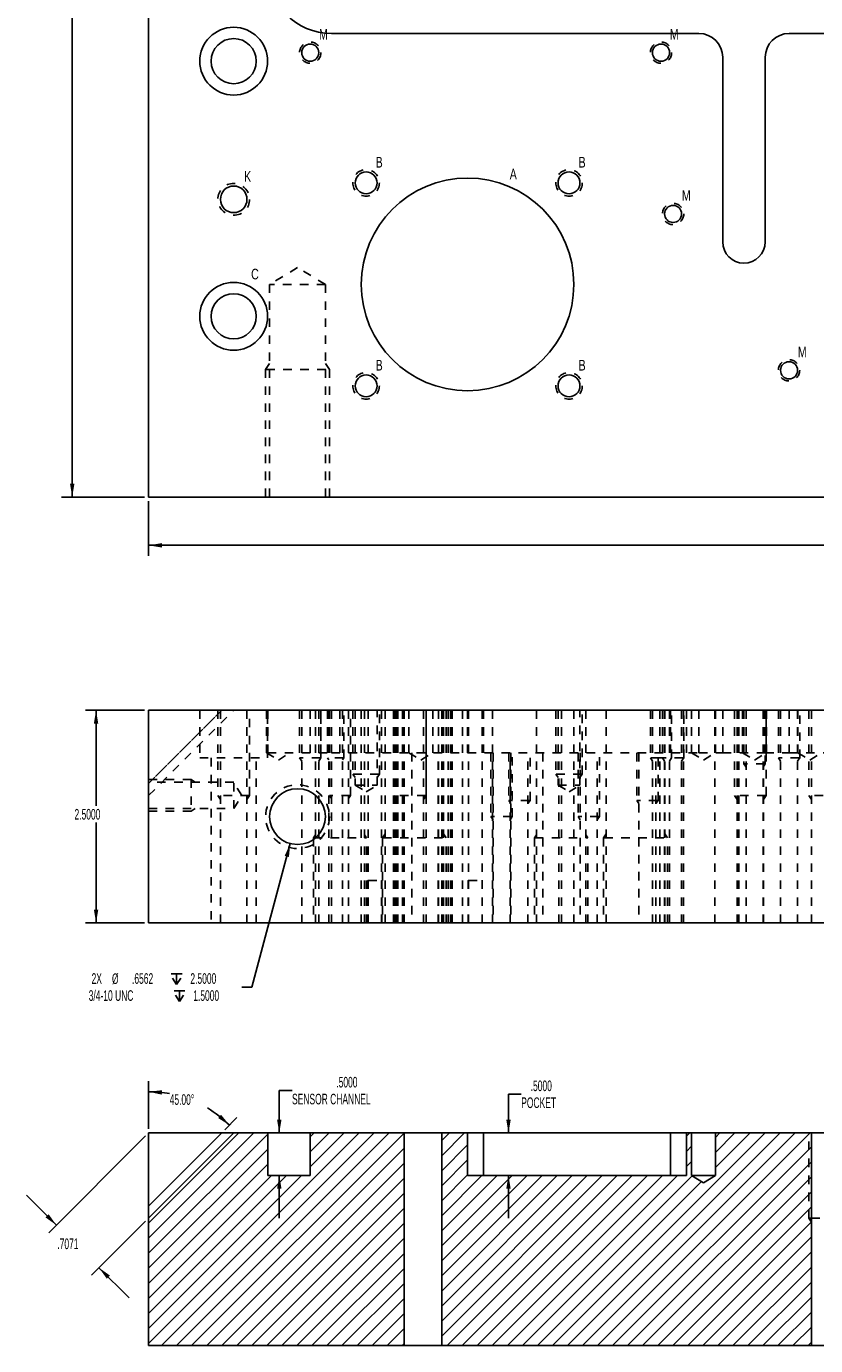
# Model space of a CAD drawing. Header units: inches. Extents: x 1802 to 2468, y -208 to -72.
# Tile 553 of 595: x 2384 to 2393, y -204 to -189. Entities that reach past the tile are written whole.
import ezdxf

# ---------------------------------------------------------------- set-up
doc = ezdxf.new("R2010")
doc.units = ezdxf.units.IN
doc.header["$LTSCALE"] = 0.5
doc.header["$MEASUREMENT"] = 0
doc.linetypes.add('HIDDEN', pattern=[0.225, 0.15, -0.075])
for name, color, linetype in [('SID-M-D', 42, 'Continuous'), ('SID-M-F', 202, 'Continuous'), ('SID-M-H', 4, 'HIDDEN'), ('SID-M-S', 105, 'Continuous')]:
    doc.layers.add(name, color=color, linetype=linetype)
doc.styles.add('SLDTEXTSTYLE0', font='TXT', dxfattribs={"width": 0.595745})

# ---------------------------------------------------------------- blocks, each defined once
blk = doc.blocks.new('SW_SYMBOL_HOLE_DEPTH')
at = {"layer": 'SID-M-D', "color": 0}
for p, q in [((0, 34.4), (31.5, 34.4)), ((3.9, 21.9), (15.7, 3)), ((15.7, 34.4), (15.7, 3)), ((27.6, 21.9), (15.7, 3))]:
    blk.add_line(p, q, dxfattribs=at)

msp = doc.modelspace()

# ---------------------------------------------------------------- linework, layer by layer
at = {"layer": 'SID-M-D'}
for p, q in [((2384.56495, -194.45117), (2384.56495, -184.61247)), ((2385.41353, -194.45117), (2384.43995, -194.45117)), ((2385.46353, -194.50117), (2385.46353, -195.14403)), ((2385.46353, -195.01903), (2393.88399, -195.01903)), ((2385.41353, -196.95887), (2384.72027, -196.95887)), ((2384.84527, -196.95887), (2384.84527, -198.08105)), ((2384.84527, -199.45887), (2384.84527, -198.27949)), ((2387.12861, -198.52579), (2386.67661, -200.21271)), ((2385.41353, -199.45887), (2384.72027, -199.45887)), ((2386.67661, -200.21271), (2386.55786, -200.21271)), ((2385.46353, -201.87827), (2385.46353, -201.31785)), ((2387.14978, -201.42958), (2386.99978, -201.42958)), ((2386.99978, -201.42958), (2386.99978, -201.92827)), ((2389.84485, -201.47248), (2389.69485, -201.47248)), ((2389.69485, -201.47248), (2389.69485, -201.92827)), ((2386.35746, -201.89291), (2386.50227, -201.74811)), ((2386.91353, -201.92827), (2387.12478, -201.92827)), ((2389.26353, -201.92827), (2389.81985, -201.92827)), ((2385.42817, -201.96362), (2384.29086, -203.10094)), ((2386.99978, -202.42827), (2386.99978, -202.92827)), ((2389.69485, -202.42827), (2389.69485, -202.92827)), ((2384.37925, -203.01255), (2384.0257, -202.65899)), ((2385.42817, -202.96362), (2384.79086, -203.60094)), ((2384.87925, -203.51255), (2385.23281, -203.8661))]:
    msp.add_line(p, q, dxfattribs=at)
for start, end in [(79.417045, 90), (45, 59.085305)]:
    msp.add_arc((2385.46353, -202.78685), 1.344, start, end, dxfattribs=at)
for points in [[(2384.56495, -194.45117), (2384.59095, -194.29517), (2384.53895, -194.29517)], [(2385.46353, -195.01903), (2385.61953, -195.04503), (2385.61953, -194.99303)], [(2384.84527, -196.95887), (2384.81927, -197.11487), (2384.87127, -197.11487)], [(2387.12861, -198.52579), (2387.06312, -198.66975), (2387.11335, -198.68321)], [(2384.84527, -199.45887), (2384.87127, -199.30287), (2384.81927, -199.30287)], [(2385.46353, -201.44285), (2385.61777, -201.47781), (2385.62077, -201.4259)], [(2386.41388, -201.8365), (2386.31468, -201.71333), (2386.28009, -201.75216)], [(2386.99978, -201.92827), (2387.02578, -201.77227), (2386.97378, -201.77227)], [(2389.69485, -201.92827), (2389.72085, -201.77227), (2389.66885, -201.77227)], [(2386.99978, -202.42827), (2386.97378, -202.58427), (2387.02578, -202.58427)], [(2389.69485, -202.42827), (2389.66885, -202.58427), (2389.72085, -202.58427)], [(2384.37925, -203.01255), (2384.28733, -202.88385), (2384.25056, -202.92062)], [(2384.87925, -203.51255), (2384.97118, -203.64124), (2385.00795, -203.60447)]]:
    msp.add_solid(points, dxfattribs=at)
at = {"layer": 'SID-M-F', "linetype": 'Continuous'}
for p, q in [((2385.46353, -202.98924), (2386.5245, -201.92827)), ((2385.46353, -203.16602), (2386.70128, -201.92827)), ((2385.46353, -204.40345), (2387.93872, -201.92827)), ((2385.46353, -203.34279), (2386.86353, -201.94279)), ((2385.61549, -204.42827), (2388.11549, -201.92827)), ((2385.79227, -204.42827), (2388.29227, -201.92827)), ((2385.96905, -204.42827), (2388.46784, -201.92948)), ((2387.36353, -201.97312), (2387.40839, -201.92827)), ((2387.36353, -202.1499), (2387.58516, -201.92827)), ((2387.36353, -202.32668), (2387.76194, -201.92827)), ((2388.90922, -202.01842), (2388.99938, -201.92827)), ((2388.90922, -202.1952), (2389.17615, -201.92827)), ((2390.21169, -204.42827), (2392.71169, -201.92827)), ((2390.38846, -204.42827), (2392.88846, -201.92827)), ((2390.56524, -204.42827), (2393.06524, -201.92827)), ((2390.74202, -204.42827), (2393.24202, -201.92827)), ((2391.78853, -201.96754), (2391.8278, -201.92827)), ((2392.12916, -201.98047), (2392.18136, -201.92827)), ((2392.12916, -202.15725), (2392.35813, -201.92827)), ((2392.12916, -202.33402), (2392.53491, -201.92827)), ((2388.90922, -202.37198), (2389.21353, -202.06767)), ((2390.91879, -204.42827), (2393.25728, -202.08978)), ((2391.78853, -202.14432), (2391.84791, -202.08494)), ((2385.46353, -203.51957), (2386.86353, -202.11957)), ((2386.14582, -204.42827), (2388.46784, -202.10625)), ((2388.90922, -202.54875), (2389.21353, -202.24445)), ((2385.46353, -203.69635), (2386.86353, -202.29635)), ((2386.3226, -204.42827), (2388.46784, -202.28303)), ((2391.09557, -204.42827), (2393.25728, -202.26656)), ((2391.78853, -202.3211), (2391.84791, -202.26172)), ((2385.46353, -203.87312), (2386.90839, -202.42827)), ((2385.46353, -204.0499), (2387.08516, -202.42827)), ((2385.46353, -204.22668), (2387.26194, -202.42827)), ((2386.49938, -204.42827), (2388.46784, -202.45981)), ((2388.90922, -202.72553), (2389.21353, -202.42122)), ((2388.90922, -202.90231), (2389.38326, -202.42827)), ((2388.90922, -203.07908), (2389.56004, -202.42827)), ((2388.90922, -203.25586), (2389.73681, -202.42827)), ((2388.90922, -203.43264), (2389.91359, -202.42827)), ((2388.90922, -203.60941), (2390.09037, -202.42827)), ((2388.90922, -203.78619), (2390.26714, -202.42827)), ((2388.90922, -203.96297), (2390.44392, -202.42827)), ((2388.90922, -204.13974), (2390.6207, -202.42827)), ((2388.90922, -204.31652), (2390.79747, -202.42827)), ((2388.97425, -204.42827), (2390.97425, -202.42827)), ((2389.15103, -204.42827), (2391.15103, -202.42827)), ((2389.3278, -204.42827), (2391.3278, -202.42827)), ((2389.50458, -204.42827), (2391.50458, -202.42827)), ((2389.68136, -204.42827), (2391.68136, -202.42827)), ((2389.85813, -204.42827), (2391.85429, -202.43211)), ((2390.03491, -204.42827), (2391.96472, -202.49846)), ((2391.27235, -204.42827), (2393.25728, -202.44334)), ((2386.67615, -204.42827), (2388.46784, -202.63658)), ((2391.44912, -204.42827), (2393.25728, -202.62011)), ((2386.85293, -204.42827), (2388.46784, -202.81336)), ((2391.6259, -204.42827), (2393.25728, -202.79689)), ((2387.02971, -204.42827), (2388.46784, -202.99014)), ((2391.80268, -204.42827), (2393.25728, -202.97367)), ((2387.20648, -204.42827), (2388.46784, -203.16691)), ((2391.97945, -204.42827), (2393.25728, -203.15044)), ((2387.38326, -204.42827), (2388.46784, -203.34369)), ((2392.15623, -204.42827), (2393.25728, -203.32722)), ((2387.56004, -204.42827), (2388.46784, -203.52047)), ((2392.33301, -204.42827), (2393.25728, -203.504)), ((2387.73681, -204.42827), (2388.46784, -203.69724)), ((2392.50978, -204.42827), (2393.25728, -203.68077)), ((2387.91359, -204.42827), (2388.46784, -203.87402)), ((2392.68656, -204.42827), (2393.25728, -203.85755)), ((2388.09037, -204.42827), (2388.46784, -204.0508)), ((2392.86334, -204.42827), (2393.25728, -204.03433)), ((2388.26714, -204.42827), (2388.46784, -204.22757)), ((2393.04011, -204.42827), (2393.25728, -204.2111)), ((2388.44392, -204.42827), (2388.46784, -204.40435)), ((2393.21689, -204.42827), (2393.25728, -204.38788))]:
    msp.add_line(p, q, dxfattribs=at)
at = {"layer": 'SID-M-H'}
for p, q in [((2387.21353, -191.75403), (2386.88543, -191.95117)), ((2387.54163, -191.95117), (2387.21353, -191.75403)), ((2387.54163, -191.95117), (2386.88543, -191.95117)), ((2386.88543, -191.95117), (2386.88543, -194.45117)), ((2387.54163, -194.45117), (2387.54163, -191.95117)), ((2386.88543, -192.88082), (2386.83853, -192.95117)), ((2386.83853, -192.95117), (2386.83853, -194.45117)), ((2386.83853, -192.95117), (2386.84574, -192.95117)), ((2387.58853, -192.95117), (2387.54163, -192.88082)), ((2387.58853, -194.45117), (2387.58853, -192.95117)), ((2386.32211, -196.95887), (2385.46353, -197.81745)), ((2385.46353, -197.95887), (2386.46353, -196.95887)), ((2385.46353, -197.81745), (2386.32211, -196.95887)), ((2386.06503, -196.95887), (2386.06503, -197.51887)), ((2386.27603, -196.95887), (2386.27603, -197.95887)), ((2386.30728, -196.95887), (2386.30728, -199.45887)), ((2386.61978, -199.45887), (2386.61978, -196.95887)), ((2386.65103, -197.95887), (2386.65103, -196.95887)), ((2386.84791, -196.95887), (2386.84791, -197.45887)), ((2386.86203, -197.51887), (2386.86203, -196.95887)), ((2386.86353, -197.45887), (2386.86353, -196.95887)), ((2387.23853, -196.95887), (2387.23853, -197.51887)), ((2387.26303, -196.95887), (2387.26303, -199.45887)), ((2387.36353, -197.45887), (2387.36353, -196.95887)), ((2387.42448, -196.95887), (2387.42448, -199.45887)), ((2387.46403, -199.45887), (2387.46403, -196.95887)), ((2387.48853, -197.45887), (2387.48853, -196.95887)), ((2387.48853, -197.45887), (2387.48853, -196.95887)), ((2387.48853, -197.51887), (2387.48853, -196.95887)), ((2387.56853, -196.95887), (2387.56853, -197.51887)), ((2387.58403, -196.95887), (2387.58403, -199.45887)), ((2387.58853, -196.95887), (2387.58853, -197.95887)), ((2387.61303, -196.95887), (2387.61303, -199.45887)), ((2387.61353, -197.45887), (2387.61353, -196.95887)), ((2387.61353, -197.45887), (2387.61353, -196.95887)), ((2387.61353, -197.45887), (2387.61353, -196.95887)), ((2387.61353, -197.45887), (2387.61353, -196.95887)), ((2387.71353, -197.45887), (2387.71353, -196.95887)), ((2387.71353, -197.45887), (2387.71353, -196.95887)), ((2387.74303, -199.45887), (2387.74303, -196.95887)), ((2387.75853, -197.51887), (2387.75853, -196.95887)), ((2387.81403, -199.45887), (2387.81403, -196.95887)), ((2387.83853, -197.95887), (2387.83853, -196.95887)), ((2387.86404, -196.95887), (2387.86404, -197.70887)), ((2387.89179, -196.95887), (2387.89179, -197.83887)), ((2387.96353, -196.95887), (2387.96353, -199.45887)), ((2388.00258, -199.45887), (2388.00258, -196.95887)), ((2388.04348, -196.95887), (2388.04348, -199.45887)), ((2388.14879, -197.83887), (2388.14879, -196.95887)), ((2388.17654, -197.70887), (2388.17654, -196.95887)), ((2388.20248, -199.45887), (2388.20248, -196.95887)), ((2388.24478, -196.95887), (2388.24478, -199.45887)), ((2388.34284, -199.45887), (2388.34284, -196.95887)), ((2388.35103, -196.95887), (2388.35103, -199.45887)), ((2388.35103, -196.95887), (2388.35103, -197.95887)), ((2388.36284, -199.45887), (2388.36284, -196.95887)), ((2388.36284, -199.45887), (2388.36284, -196.95887)), ((2388.38228, -196.95887), (2388.38228, -199.45887)), ((2388.39284, -199.45887), (2388.39284, -196.95887)), ((2388.39284, -199.45887), (2388.39284, -196.95887)), ((2388.44784, -199.45887), (2388.44784, -196.95887)), ((2388.44784, -199.45887), (2388.44784, -196.95887)), ((2388.46784, -199.45887), (2388.46784, -196.95887)), ((2388.52291, -196.95887), (2388.52291, -197.45887)), ((2388.69478, -199.45887), (2388.69478, -196.95887)), ((2388.72603, -199.45887), (2388.72603, -196.95887)), ((2388.72603, -197.95887), (2388.72603, -196.95887)), ((2388.80416, -197.45887), (2388.80416, -196.95887)), ((2388.87303, -196.95887), (2388.87303, -199.45887)), ((2388.90922, -199.45887), (2388.90922, -196.95887)), ((2388.92922, -199.45887), (2388.92922, -196.95887)), ((2388.92922, -199.45887), (2388.92922, -196.95887)), ((2388.93228, -199.45887), (2388.93228, -196.95887)), ((2388.96353, -197.45887), (2388.96353, -196.95887)), ((2388.96353, -197.45887), (2388.96353, -196.95887)), ((2388.98422, -199.45887), (2388.98422, -196.95887)), ((2388.98422, -199.45887), (2388.98422, -196.95887)), ((2389.01422, -199.45887), (2389.01422, -196.95887)), ((2389.01422, -199.45887), (2389.01422, -196.95887)), ((2389.03422, -199.45887), (2389.03422, -196.95887)), ((2389.15403, -199.45887), (2389.15403, -196.95887)), ((2389.21353, -197.45887), (2389.21353, -196.95887)), ((2389.22458, -196.95887), (2389.22458, -199.45887)), ((2389.38358, -199.45887), (2389.38358, -196.95887)), ((2389.40153, -197.45887), (2389.40153, -196.95887)), ((2389.40153, -197.45887), (2389.40153, -196.95887)), ((2389.50728, -196.95887), (2389.50728, -199.45887)), ((2390.02448, -196.95887), (2390.02448, -199.45887)), ((2390.25052, -196.95887), (2390.25052, -197.70887)), ((2390.27827, -196.95887), (2390.27827, -197.83887)), ((2390.31978, -199.45887), (2390.31978, -196.95887)), ((2390.46353, -199.45887), (2390.46353, -196.95887)), ((2390.53527, -197.83887), (2390.53527, -196.95887)), ((2390.56302, -197.70887), (2390.56302, -196.95887)), ((2390.60258, -199.45887), (2390.60258, -196.95887)), ((2390.84478, -196.95887), (2390.84478, -199.45887)), ((2391.36353, -196.95887), (2391.36353, -197.51887)), ((2391.38803, -196.95887), (2391.38803, -199.45887)), ((2391.47303, -196.95887), (2391.47303, -199.45887)), ((2391.50545, -196.95887), (2391.50545, -197.51887)), ((2391.52995, -196.95887), (2391.52995, -199.45887)), ((2391.53228, -199.45887), (2391.53228, -196.95887)), ((2391.58903, -199.45887), (2391.58903, -196.95887)), ((2391.60053, -197.45887), (2391.60053, -196.95887)), ((2391.60053, -197.45887), (2391.60053, -196.95887)), ((2391.61353, -197.51887), (2391.61353, -196.95887)), ((2391.73095, -199.45887), (2391.73095, -196.95887)), ((2391.75403, -199.45887), (2391.75403, -196.95887)), ((2391.75545, -197.51887), (2391.75545, -196.95887)), ((2391.78853, -197.45887), (2391.78853, -196.95887)), ((2391.84791, -196.95887), (2391.84791, -197.45887)), ((2391.93366, -197.45887), (2391.93366, -196.95887)), ((2392.12303, -196.95887), (2392.12303, -199.45887)), ((2392.12916, -197.45887), (2392.12916, -196.95887)), ((2392.21353, -197.45887), (2392.21353, -196.95887)), ((2392.35103, -196.95887), (2392.35103, -197.95887)), ((2392.38228, -196.95887), (2392.38228, -199.45887)), ((2392.40403, -199.45887), (2392.40403, -196.95887)), ((2392.44791, -196.95887), (2392.44791, -197.45887)), ((2392.46353, -196.95887), (2392.46353, -197.58887)), ((2392.48803, -196.95887), (2392.48803, -199.45887)), ((2392.68903, -199.45887), (2392.68903, -196.95887)), ((2392.69478, -199.45887), (2392.69478, -196.95887)), ((2392.71353, -197.45887), (2392.71353, -196.95887)), ((2392.72603, -197.95887), (2392.72603, -196.95887)), ((2392.72916, -197.45887), (2392.72916, -196.95887)), ((2392.86891, -196.95887), (2392.86891, -197.51887)), ((2392.89341, -196.95887), (2392.89341, -199.45887)), ((2392.9934, -197.45887), (2392.9934, -196.95887)), ((2393.09441, -199.45887), (2393.09441, -196.95887)), ((2393.09791, -196.95887), (2393.09791, -197.45887)), ((2393.11891, -197.51887), (2393.11891, -196.95887)), ((2393.22603, -196.95887), (2393.22603, -197.95887)), ((2393.25728, -196.95887), (2393.25728, -199.45887)), ((2386.06503, -197.51887), (2386.86203, -197.51887)), ((2386.19803, -197.51887), (2386.19803, -199.45887)), ((2386.72903, -199.45887), (2386.72903, -197.51887)), ((2386.84791, -197.45887), (2386.86353, -197.45887)), ((2386.84791, -197.45887), (2386.98853, -197.54337)), ((2386.86353, -197.45887), (2387.61353, -197.45887)), ((2386.98853, -197.54337), (2387.12916, -197.45887)), ((2387.23853, -197.51887), (2387.26303, -197.55562)), ((2387.48099, -197.51887), (2387.23853, -197.51887)), ((2387.46403, -197.55562), (2387.48853, -197.51887)), ((2387.48853, -197.51887), (2387.48099, -197.51887)), ((2387.56853, -197.51887), (2387.58403, -197.54212)), ((2387.61353, -197.45887), (2391.93366, -197.45887)), ((2387.74303, -197.54212), (2387.75853, -197.51887)), ((2387.75853, -197.51887), (2387.7513, -197.51887)), ((2388.52291, -197.45887), (2388.66353, -197.54337)), ((2388.55728, -197.45887), (2388.55728, -199.45887)), ((2388.66353, -197.54337), (2388.80416, -197.45887)), ((2388.86978, -199.45887), (2388.86978, -197.45887)), ((2389.48853, -197.45887), (2389.48853, -198.20887)), ((2389.51303, -197.45887), (2389.51303, -199.45887)), ((2389.69853, -197.45887), (2389.69853, -198.01887)), ((2389.71403, -199.45887), (2389.71403, -197.45887)), ((2389.72303, -197.45887), (2389.72303, -199.45887)), ((2389.73853, -198.20887), (2389.73853, -197.45887)), ((2389.92403, -199.45887), (2389.92403, -197.45887)), ((2389.94853, -198.01887), (2389.94853, -197.45887)), ((2390.09953, -197.45887), (2390.09953, -199.45887)), ((2390.28753, -199.45887), (2390.28753, -197.45887)), ((2390.51353, -197.45887), (2390.51353, -198.20887)), ((2390.53803, -197.45887), (2390.53803, -199.45887)), ((2390.73903, -199.45887), (2390.73903, -197.45887)), ((2390.76353, -198.20887), (2390.76353, -197.45887)), ((2391.20353, -197.45887), (2391.20353, -198.01887)), ((2391.22803, -197.45887), (2391.22803, -199.45887)), ((2391.36353, -197.51887), (2391.38803, -197.55562)), ((2391.42903, -199.45887), (2391.42903, -197.45887)), ((2391.45353, -198.01887), (2391.45353, -197.45887)), ((2391.50545, -197.51887), (2391.46682, -197.51887)), ((2391.50545, -197.51887), (2391.52995, -197.55562)), ((2391.58903, -197.55562), (2391.61353, -197.51887)), ((2391.73095, -197.55562), (2391.75545, -197.51887)), ((2391.75545, -197.51887), (2391.74791, -197.51887)), ((2391.84791, -197.45887), (2391.98853, -197.54337)), ((2391.93366, -197.45887), (2392.21353, -197.45887)), ((2391.98853, -197.54337), (2392.12916, -197.45887)), ((2392.21353, -197.45887), (2392.71353, -197.45887)), ((2392.44791, -197.45887), (2392.58853, -197.54337)), ((2392.46353, -197.58887), (2392.48803, -197.62562)), ((2392.58853, -197.54337), (2392.72916, -197.45887)), ((2392.68903, -197.62562), (2392.71353, -197.58887)), ((2392.71353, -197.58887), (2392.70599, -197.58887)), ((2392.71353, -197.45887), (2392.9934, -197.45887)), ((2392.71353, -197.58887), (2392.71353, -197.45887)), ((2392.86891, -197.51887), (2392.89341, -197.55562)), ((2392.9934, -197.45887), (2400.21353, -197.45887)), ((2393.09441, -197.55562), (2393.11891, -197.51887)), ((2393.09791, -197.45887), (2393.23853, -197.54337)), ((2393.11891, -197.51887), (2393.11137, -197.51887)), ((2393.23853, -197.54337), (2393.37916, -197.45887)), ((2387.86404, -197.70887), (2387.89179, -197.7505)), ((2388.14879, -197.7505), (2388.17654, -197.70887)), ((2388.17654, -197.70887), (2388.1696, -197.70887)), ((2390.25052, -197.70887), (2390.27827, -197.7505)), ((2390.53527, -197.7505), (2390.56302, -197.70887)), ((2390.56302, -197.70887), (2390.55608, -197.70887)), ((2385.96353, -197.77137), (2385.46353, -197.77137)), ((2386.46353, -197.80262), (2385.46353, -197.80262)), ((2386.01041, -197.80262), (2385.96353, -197.77137)), ((2385.96353, -197.77137), (2385.96353, -197.77181)), ((2386.46353, -198.11512), (2386.46353, -197.80262)), ((2386.55741, -197.95887), (2386.46353, -197.80262)), ((2387.89179, -197.83887), (2388.14879, -197.83887)), ((2387.89179, -197.83887), (2388.02029, -197.91608)), ((2388.02029, -197.91608), (2388.14879, -197.83887)), ((2390.27827, -197.83887), (2390.53527, -197.83887)), ((2390.27827, -197.83887), (2390.40677, -197.91608)), ((2390.40677, -197.91608), (2390.53527, -197.83887)), ((2386.27603, -197.95887), (2386.30728, -198.00575)), ((2386.46353, -198.11512), (2386.55741, -197.95887)), ((2386.61978, -198.00575), (2386.65103, -197.95887)), ((2386.65103, -197.95887), (2386.64408, -197.95887)), ((2387.58853, -197.95887), (2387.61303, -197.99562)), ((2387.83099, -197.95887), (2387.58853, -197.95887)), ((2387.81403, -197.99562), (2387.83853, -197.95887)), ((2387.83853, -197.95887), (2387.83099, -197.95887)), ((2388.35103, -197.95887), (2388.38228, -198.00575)), ((2388.69478, -198.00575), (2388.72603, -197.95887)), ((2388.72603, -197.95887), (2388.71908, -197.95887)), ((2389.69853, -198.01887), (2389.72303, -198.05562)), ((2389.92403, -198.05562), (2389.94853, -198.01887)), ((2389.94853, -198.01887), (2389.94099, -198.01887)), ((2391.20353, -198.01887), (2391.22803, -198.05562)), ((2391.42903, -198.05562), (2391.45353, -198.01887)), ((2391.45353, -198.01887), (2391.44599, -198.01887)), ((2392.35103, -197.95887), (2392.38228, -198.00575)), ((2392.69478, -198.00575), (2392.72603, -197.95887)), ((2392.72603, -197.95887), (2392.71908, -197.95887)), ((2393.22603, -197.95887), (2393.25728, -198.00575)), ((2385.46353, -198.11512), (2386.46353, -198.11512)), ((2385.46353, -198.14637), (2385.96353, -198.14637)), ((2385.96353, -198.14637), (2386.01041, -198.11512)), ((2389.48853, -198.20887), (2389.51303, -198.24562)), ((2389.71403, -198.24562), (2389.73853, -198.20887)), ((2389.73853, -198.20887), (2389.73099, -198.20887)), ((2390.51353, -198.20887), (2390.53803, -198.24562)), ((2390.73903, -198.24562), (2390.76353, -198.20887)), ((2390.76353, -198.20887), (2390.75599, -198.20887)), ((2387.42448, -198.4237), (2387.40103, -198.45887)), ((2387.40103, -198.45887), (2387.40103, -199.45887)), ((2387.40103, -198.45887), (2387.40286, -198.45887)), ((2388.02603, -198.45887), (2388.00258, -198.4237)), ((2388.02603, -199.45887), (2388.02603, -198.45887)), ((2388.24478, -198.412), (2388.21353, -198.45887)), ((2388.21353, -198.45887), (2388.21353, -199.45887)), ((2388.21353, -198.45887), (2388.22074, -198.45887)), ((2388.96353, -198.45887), (2388.93228, -198.412)), ((2388.96353, -199.45887), (2388.96353, -198.45887)), ((2390.02448, -198.4237), (2390.00103, -198.45887)), ((2390.00103, -198.45887), (2390.00103, -199.45887)), ((2390.00103, -198.45887), (2390.00286, -198.45887)), ((2390.62603, -198.45887), (2390.60258, -198.4237)), ((2390.62603, -199.45887), (2390.62603, -198.45887)), ((2390.84478, -198.412), (2390.81353, -198.45887)), ((2390.81353, -198.45887), (2390.81353, -199.45887)), ((2390.81353, -198.45887), (2390.82074, -198.45887)), ((2391.56353, -198.45887), (2391.53228, -198.412)), ((2391.56353, -199.45887), (2391.56353, -198.45887)), ((2388.04348, -198.95512), (2388.04098, -198.95887)), ((2388.04098, -198.95887), (2388.04098, -199.45887)), ((2388.04098, -198.95887), (2388.04722, -198.95887)), ((2388.04722, -198.95887), (2388.20498, -198.95887)), ((2388.20498, -198.95887), (2388.20248, -198.95512)), ((2388.20498, -199.45887), (2388.20498, -198.95887)), ((2389.22458, -198.95512), (2389.22208, -198.95887)), ((2389.22208, -198.95887), (2389.22208, -199.45887)), ((2389.22208, -198.95887), (2389.22832, -198.95887)), ((2389.38608, -198.95887), (2389.38358, -198.95512)), ((2389.38608, -199.45887), (2389.38608, -198.95887)), ((2393.22603, -202.92827), (2393.22603, -201.92827)), ((2393.25728, -202.97514), (2393.22603, -202.92827)), ((2393.25728, -202.92827), (2393.22603, -202.92827))]:
    msp.add_line(p, q, dxfattribs=at)
for centre, radius in [((2387.36353, -189.22617), 0.125), ((2391.48853, -189.22617), 0.125), ((2388.02029, -190.75793), 0.15625), ((2390.40677, -190.75793), 0.15625), ((2386.46353, -190.95117), 0.1875), ((2391.63045, -191.12245), 0.125), ((2392.99391, -192.96106), 0.125), ((2388.02029, -193.14441), 0.15625), ((2390.40677, -193.14441), 0.15625), ((2387.21353, -198.20887), 0.375)]:
    msp.add_circle(centre, radius, dxfattribs=at)
for points, knots in [([(2386.84573, -192.95117), (2386.86708, -192.95117), (2386.90173, -192.95117), (2386.94837, -192.95117), (2387.00519, -192.95117), (2387.07002, -192.95117), (2387.14037, -192.95117), (2387.21353, -192.95117), (2387.28669, -192.95117), (2387.35704, -192.95117), (2387.42187, -192.95117), (2387.4787, -192.95117), (2387.52533, -192.95117), (2387.55999, -192.95117), (2387.58132, -192.95117), (2387.58853, -192.95117), (2387.58713, -192.95117), (2387.58853, -192.95117)], [0, 0, 0, 0, 0.06666779, 0.13333438, 0.20000096, 0.26666755, 0.33333413, 0.40000072, 0.46666731, 0.53333389, 0.60000048, 0.66666707, 0.73333365, 0.80000024, 0.86666683, 0.93333341, 1, 1, 1, 1]), ([(2387.75129, -197.51887), (2387.73071, -197.51887), (2387.69989, -197.51887), (2387.66353, -197.51887), (2387.62718, -197.51887), (2387.59636, -197.51887), (2387.57576, -197.51887), (2387.56853, -197.51887), (2387.56996, -197.51887), (2387.56853, -197.51887)], [0, 0, 0, 0, 0.14284103, 0.28570086, 0.42856068, 0.57142051, 0.71428034, 0.85714017, 1, 1, 1, 1]), ([(2391.46682, -197.51887), (2391.42603, -197.51887), (2391.39277, -197.51887), (2391.37107, -197.51887), (2391.36353, -197.51887), (2391.36501, -197.51887), (2391.36353, -197.51887)], [0, 0, 0, 0, 0.24997594, 0.49998396, 0.74999198, 1, 1, 1, 1]), ([(2391.74791, -197.51887), (2391.7262, -197.51887), (2391.69295, -197.51887), (2391.65215, -197.51887), (2391.60874, -197.51887), (2391.56795, -197.51887), (2391.53469, -197.51887), (2391.51299, -197.51887), (2391.50545, -197.51887), (2391.50693, -197.51887), (2391.50545, -197.51887)], [0, 0, 0, 0, 0.12499825, 0.2499985, 0.37499875, 0.499999, 0.62499925, 0.7499995, 0.87499975, 1, 1, 1, 1]), ([(2392.70598, -197.58887), (2392.68429, -197.58887), (2392.65103, -197.58887), (2392.61024, -197.58887), (2392.56682, -197.58887), (2392.52603, -197.58887), (2392.49277, -197.58887), (2392.47107, -197.58887), (2392.46353, -197.58887), (2392.46501, -197.58887), (2392.46353, -197.58887)], [0, 0, 0, 0, 0.12499113, 0.2499924, 0.37499366, 0.49999493, 0.6249962, 0.74999747, 0.87499873, 1, 1, 1, 1]), ([(2393.11136, -197.51887), (2393.08966, -197.51887), (2393.05641, -197.51887), (2393.01561, -197.51887), (2392.9722, -197.51887), (2392.93141, -197.51887), (2392.89815, -197.51887), (2392.87645, -197.51887), (2392.86891, -197.51887), (2392.87039, -197.51887), (2392.86891, -197.51887)], [0, 0, 0, 0, 0.12498927, 0.2499908, 0.37499233, 0.49999387, 0.6249954, 0.74999693, 0.87499847, 1, 1, 1, 1]), ([(2388.16959, -197.70887), (2388.14939, -197.70887), (2388.11771, -197.70887), (2388.07737, -197.70887), (2388.03196, -197.70887), (2387.98552, -197.70887), (2387.94216, -197.70887), (2387.90575, -197.70887), (2387.87951, -197.70887), (2387.86578, -197.70887), (2387.86404, -197.70887), (2387.86439, -197.70887), (2387.86404, -197.70887)], [0, 0, 0, 0, 0.10524482, 0.21049277, 0.31574073, 0.42098868, 0.52623664, 0.63148459, 0.73673255, 0.84198051, 0.94722846, 1, 1, 1, 1]), ([(2390.55608, -197.70887), (2390.53587, -197.70887), (2390.50419, -197.70887), (2390.46386, -197.70887), (2390.41845, -197.70887), (2390.372, -197.70887), (2390.32865, -197.70887), (2390.29223, -197.70887), (2390.266, -197.70887), (2390.25227, -197.70887), (2390.25052, -197.70887), (2390.25087, -197.70887), (2390.25052, -197.70887)], [0, 0, 0, 0, 0.10524491, 0.21049286, 0.3157408, 0.42098875, 0.52623669, 0.63148463, 0.73673258, 0.84198052, 0.94722847, 1, 1, 1, 1]), ([(2385.96353, -197.77181), (2385.96353, -197.7822), (2385.96353, -197.80569), (2385.96353, -197.84054), (2385.96353, -197.88417), (2385.96353, -197.93334), (2385.96353, -197.98441), (2385.96353, -198.03357), (2385.96353, -198.0772), (2385.96353, -198.11206), (2385.96353, -198.13555), (2385.96353, -198.14594), (2385.96353, -198.14637), (2385.96353, -198.14628), (2385.96353, -198.14637)], [0, 0, 0, 0, 0.08888312, 0.17776624, 0.26664936, 0.35553247, 0.44441559, 0.53329871, 0.62218183, 0.71106495, 0.79994807, 0.88883119, 0.97771431, 1, 1, 1, 1]), ([(2386.64407, -197.95887), (2386.62373, -197.95887), (2386.59151, -197.95887), (2386.54979, -197.95887), (2386.50168, -197.95887), (2386.45073, -197.95887), (2386.40074, -197.95887), (2386.3554, -197.95887), (2386.31808, -197.95887), (2386.29155, -197.95887), (2386.27778, -197.95887), (2386.27603, -197.95887), (2386.27638, -197.95887), (2386.27603, -197.95887)], [0, 0, 0, 0, 0.095222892, 0.190450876, 0.28567886, 0.380906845, 0.476134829, 0.571362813, 0.666590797, 0.761818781, 0.857046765, 0.952274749, 1, 1, 1, 1]), ([(2388.71907, -197.95887), (2388.69873, -197.95887), (2388.66651, -197.95887), (2388.62479, -197.95887), (2388.57668, -197.95887), (2388.52573, -197.95887), (2388.47574, -197.95887), (2388.4304, -197.95887), (2388.39308, -197.95887), (2388.36655, -197.95887), (2388.35278, -197.95887), (2388.35103, -197.95887), (2388.35138, -197.95887), (2388.35103, -197.95887)], [0, 0, 0, 0, 0.0952242, 0.19045205, 0.28567989, 0.38090774, 0.47613559, 0.57136343, 0.66659128, 0.76181913, 0.85704697, 0.95227482, 1, 1, 1, 1]), ([(2389.94099, -198.01887), (2389.91929, -198.01887), (2389.88603, -198.01887), (2389.84524, -198.01887), (2389.80182, -198.01887), (2389.76103, -198.01887), (2389.72777, -198.01887), (2389.70607, -198.01887), (2389.69853, -198.01887), (2389.70001, -198.01887), (2389.69853, -198.01887)], [0, 0, 0, 0, 0.12499307, 0.24999406, 0.37499505, 0.49999604, 0.62499703, 0.74999802, 0.87499901, 1, 1, 1, 1]), ([(2391.44599, -198.01887), (2391.42429, -198.01887), (2391.39103, -198.01887), (2391.35024, -198.01887), (2391.30682, -198.01887), (2391.26603, -198.01887), (2391.23277, -198.01887), (2391.21107, -198.01887), (2391.20353, -198.01887), (2391.20501, -198.01887), (2391.20353, -198.01887)], [0, 0, 0, 0, 0.1249971, 0.24999752, 0.37499793, 0.49999834, 0.62499876, 0.74999917, 0.87499959, 1, 1, 1, 1]), ([(2392.71907, -197.95887), (2392.69873, -197.95887), (2392.66651, -197.95887), (2392.62479, -197.95887), (2392.57668, -197.95887), (2392.52573, -197.95887), (2392.47574, -197.95887), (2392.4304, -197.95887), (2392.39308, -197.95887), (2392.36655, -197.95887), (2392.35278, -197.95887), (2392.35103, -197.95887), (2392.35138, -197.95887), (2392.35103, -197.95887)], [0, 0, 0, 0, 0.095222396, 0.190450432, 0.285678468, 0.380906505, 0.476134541, 0.571362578, 0.666590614, 0.76181865, 0.857046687, 0.952274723, 1, 1, 1, 1]), ([(2393.59408, -197.95887), (2393.57373, -197.95887), (2393.54151, -197.95887), (2393.49979, -197.95887), (2393.45168, -197.95887), (2393.40073, -197.95887), (2393.35074, -197.95887), (2393.3054, -197.95887), (2393.26808, -197.95887), (2393.24155, -197.95887), (2393.22778, -197.95887), (2393.22603, -197.95887), (2393.22638, -197.95887), (2393.22603, -197.95887)], [0, 0, 0, 0, 0.09522614, 0.19045378, 0.28568142, 0.38090907, 0.47613671, 0.57136435, 0.66659199, 0.76181964, 0.85704728, 0.95227492, 1, 1, 1, 1]), ([(2389.73099, -198.20887), (2389.70929, -198.20887), (2389.67603, -198.20887), (2389.63524, -198.20887), (2389.59182, -198.20887), (2389.55103, -198.20887), (2389.51777, -198.20887), (2389.49607, -198.20887), (2389.48853, -198.20887), (2389.49001, -198.20887), (2389.48853, -198.20887)], [0, 0, 0, 0, 0.12499801, 0.24999829, 0.37499858, 0.49999886, 0.62499915, 0.74999943, 0.87499972, 1, 1, 1, 1]), ([(2390.75598, -198.20887), (2390.73429, -198.20887), (2390.70103, -198.20887), (2390.66024, -198.20887), (2390.61682, -198.20887), (2390.57603, -198.20887), (2390.54277, -198.20887), (2390.52107, -198.20887), (2390.51353, -198.20887), (2390.51501, -198.20887), (2390.51353, -198.20887)], [0, 0, 0, 0, 0.12498968, 0.24999115, 0.37499263, 0.4999941, 0.62499558, 0.74999705, 0.87499853, 1, 1, 1, 1]), ([(2387.40286, -198.45887), (2387.41739, -198.45887), (2387.44576, -198.45887), (2387.48666, -198.45887), (2387.53816, -198.45887), (2387.59786, -198.45887), (2387.66297, -198.45887), (2387.73045, -198.45887), (2387.79713, -198.45887), (2387.85991, -198.45887), (2387.91584, -198.45887), (2387.96231, -198.45887), (2387.99715, -198.45887), (2388.01872, -198.45887), (2388.02603, -198.45887), (2388.02461, -198.45887), (2388.02603, -198.45887)], [0, 0, 0, 0, 0.071428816, 0.142857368, 0.214285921, 0.285714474, 0.357143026, 0.428571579, 0.500000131, 0.571428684, 0.642857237, 0.714285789, 0.785714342, 0.857142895, 0.928571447, 1, 1, 1, 1]), ([(2388.22073, -198.45887), (2388.24208, -198.45887), (2388.27673, -198.45887), (2388.32337, -198.45887), (2388.38019, -198.45887), (2388.44502, -198.45887), (2388.51537, -198.45887), (2388.58853, -198.45887), (2388.66169, -198.45887), (2388.73204, -198.45887), (2388.79687, -198.45887), (2388.8537, -198.45887), (2388.90033, -198.45887), (2388.93499, -198.45887), (2388.95632, -198.45887), (2388.96353, -198.45887), (2388.96213, -198.45887), (2388.96353, -198.45887)], [0, 0, 0, 0, 0.066667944, 0.133334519, 0.200001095, 0.26666767, 0.333334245, 0.400000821, 0.466667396, 0.533333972, 0.600000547, 0.666667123, 0.733333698, 0.800000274, 0.866666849, 0.933333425, 1, 1, 1, 1]), ([(2390.00285, -198.45887), (2390.01739, -198.45887), (2390.04576, -198.45887), (2390.08666, -198.45887), (2390.13816, -198.45887), (2390.19786, -198.45887), (2390.26297, -198.45887), (2390.33045, -198.45887), (2390.39713, -198.45887), (2390.45991, -198.45887), (2390.51584, -198.45887), (2390.56231, -198.45887), (2390.59715, -198.45887), (2390.61872, -198.45887), (2390.62603, -198.45887), (2390.62461, -198.45887), (2390.62603, -198.45887)], [0, 0, 0, 0, 0.07143047, 0.1428589, 0.21428732, 0.28571575, 0.35714417, 0.4285726, 0.50000102, 0.57142945, 0.64285787, 0.7142863, 0.78571472, 0.85714315, 0.92857157, 1, 1, 1, 1]), ([(2390.82073, -198.45887), (2390.84208, -198.45887), (2390.87673, -198.45887), (2390.92337, -198.45887), (2390.98019, -198.45887), (2391.04502, -198.45887), (2391.11537, -198.45887), (2391.18853, -198.45887), (2391.26169, -198.45887), (2391.33204, -198.45887), (2391.39687, -198.45887), (2391.4537, -198.45887), (2391.50033, -198.45887), (2391.53499, -198.45887), (2391.55632, -198.45887), (2391.56353, -198.45887), (2391.56213, -198.45887), (2391.56353, -198.45887)], [0, 0, 0, 0, 0.066667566, 0.133334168, 0.200000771, 0.266667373, 0.333333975, 0.400000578, 0.46666718, 0.533333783, 0.600000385, 0.666666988, 0.73333359, 0.800000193, 0.866666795, 0.933333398, 1, 1, 1, 1]), ([(2389.22832, -198.95887), (2389.2461, -198.95887), (2389.2727, -198.95887), (2389.30408, -198.95887), (2389.33546, -198.95887), (2389.36206, -198.95887), (2389.37984, -198.95887), (2389.38608, -198.95887), (2389.38485, -198.95887), (2389.38608, -198.95887)], [0, 0, 0, 0, 0.14286146, 0.28571788, 0.42857431, 0.57143073, 0.71428715, 0.85714358, 1, 1, 1, 1]), ([(2393.25728, -202.92827), (2393.26493, -202.92827), (2393.28712, -202.92827), (2393.32169, -202.92827), (2393.36525, -202.92827), (2393.41353, -202.92827), (2393.46181, -202.92827), (2393.50537, -202.92827), (2393.53994, -202.92827), (2393.56213, -202.92827), (2393.56978, -202.92827), (2393.56828, -202.92827), (2393.56978, -202.92827)], [0, 0, 0, 0, 0.100001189, 0.200001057, 0.300000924, 0.400000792, 0.50000066, 0.600000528, 0.700000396, 0.800000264, 0.900000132, 1, 1, 1, 1])]:
    msp.add_open_spline(points, degree=3, knots=knots, dxfattribs=at)
at = {"layer": 'SID-M-S'}
for p, q in [((2385.46353, -187.07617), (2385.46353, -194.45117)), ((2387.61353, -189.00117), (2391.93366, -189.00117)), ((2392.9934, -189.00117), (2400.21353, -189.00117)), ((2392.21353, -189.28104), (2392.21353, -191.45117)), ((2392.71353, -191.45117), (2392.71353, -189.28104)), ((2385.46353, -194.45117), (2402.96353, -194.45117)), ((2385.46353, -199.45887), (2385.46353, -196.95887)), ((2385.46353, -196.95887), (2402.96353, -196.95887)), ((2385.46353, -199.45887), (2402.96353, -199.45887)), ((2386.46353, -201.92827), (2385.46353, -202.92827)), ((2385.46353, -202.78685), (2386.32211, -201.92827)), ((2385.46353, -201.92827), (2386.32211, -201.92827)), ((2385.46353, -202.78685), (2385.46353, -201.92827)), ((2386.32211, -201.92827), (2386.46353, -201.92827)), ((2386.46353, -201.92827), (2386.86353, -201.92827)), ((2386.86353, -202.42827), (2386.86353, -201.92827)), ((2387.36353, -201.92827), (2386.86353, -201.92827)), ((2387.36353, -201.92827), (2387.36353, -202.42827)), ((2387.36353, -201.92827), (2388.46784, -201.92827)), ((2388.46784, -204.42827), (2388.46784, -201.92827)), ((2388.90922, -201.92827), (2388.46784, -201.92827)), ((2388.90922, -201.92827), (2388.90922, -204.42827)), ((2388.90922, -201.92827), (2389.21353, -201.92827)), ((2389.21353, -202.42827), (2389.21353, -201.92827)), ((2389.40153, -201.92827), (2389.21353, -201.92827)), ((2389.40153, -202.42827), (2389.40153, -201.92827)), ((2391.60053, -201.92827), (2389.40153, -201.92827)), ((2391.60053, -202.42827), (2391.60053, -201.92827)), ((2391.78853, -201.92827), (2391.60053, -201.92827)), ((2391.78853, -201.92827), (2391.78853, -202.42827)), ((2391.78853, -201.92827), (2391.84791, -201.92827)), ((2391.84791, -202.42827), (2391.84791, -201.92827)), ((2392.12916, -201.92827), (2391.84791, -201.92827)), ((2392.12916, -201.92827), (2392.12916, -202.42827)), ((2392.12916, -201.92827), (2393.25728, -201.92827)), ((2393.25728, -204.42827), (2393.25728, -201.92827)), ((2393.56978, -201.92827), (2393.25728, -201.92827)), ((2386.86353, -202.42827), (2387.36353, -202.42827)), ((2391.78853, -202.42827), (2389.21353, -202.42827)), ((2391.98853, -202.51277), (2391.84791, -202.42827)), ((2392.12916, -202.42827), (2391.84791, -202.42827)), ((2392.12916, -202.42827), (2391.98853, -202.51277)), ((2385.46353, -202.92827), (2385.46353, -202.78685)), ((2385.46353, -204.42827), (2385.46353, -202.92827)), ((2385.46353, -204.42827), (2388.46784, -204.42827)), ((2388.90922, -204.42827), (2388.46784, -204.42827)), ((2388.90922, -204.42827), (2393.25728, -204.42827)), ((2393.56978, -204.42827), (2393.25728, -204.42827))]:
    msp.add_line(p, q, dxfattribs=at)
for centre, radius in [((2386.46353, -189.32617), 0.3985), ((2386.46353, -189.32617), 0.2655), ((2387.36353, -189.22617), 0.1005), ((2391.48853, -189.22617), 0.1005), ((2388.02029, -190.75793), 0.1285), ((2389.21353, -191.95117), 1.25), ((2390.40677, -190.75793), 0.1285), ((2386.46353, -190.95117), 0.15625), ((2391.63045, -191.12245), 0.1005), ((2386.46353, -192.32617), 0.3985), ((2386.46353, -192.32617), 0.2655), ((2392.99391, -192.96106), 0.1005), ((2388.02029, -193.14441), 0.1285), ((2390.40677, -193.14441), 0.1285), ((2387.21353, -198.20887), 0.3281)]:
    msp.add_circle(centre, radius, dxfattribs=at)
for centre, radius, start, end in [((2387.61353, -188.25117), 0.75, 180, 270), ((2391.93366, -189.28104), 0.27987, 0, 90), ((2392.9934, -189.28104), 0.27987, 90, 180), ((2392.46353, -191.45117), 0.25, 180, 0)]:
    msp.add_arc(centre, radius, start, end, dxfattribs=at)

# ---------------------------------------------------------------- block references
at = {"layer": 'SID-M-D', "xscale": 0.00405556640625, "yscale": 0.00405556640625, "zscale": 0.00405556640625}
for p in [(2385.72881, -200.19537), (2385.76259, -200.39572)]:
    msp.add_blockref('SW_SYMBOL_HOLE_DEPTH', p, dxfattribs=at)

# ---------------------------------------------------------------- texts
at = {"layer": 'SID-M-D', "style": 'SLDTEXTSTYLE0', "width": 0.75}
for s, p in [('M', (2387.46631, -189.07203)), ('M', (2391.59131, -189.07203)), ('B', (2388.13264, -190.57747)), ('B', (2390.51913, -190.57747)), ('K', (2386.58537, -190.74464)), ('A', (2389.70946, -190.71685)), ('M', (2391.73322, -190.96831)), ('C', (2386.66823, -191.892)), ('M', (2393.09669, -192.80692)), ('B', (2388.13264, -192.96396)), ('B', (2390.51913, -192.96396))]:
    msp.add_text(s, height=0.125, dxfattribs=at).set_placement(p)
at = {"layer": 'SID-M-D', "char_height": 0.125, "attachment_point": 1, "style": 'SLDTEXTSTYLE0'}
for s, insert in [('2.5000', (2384.59128, -198.11835)), ('2X', (2384.79221, -200.04966)), ('%%c', (2385.03231, -200.05157)), ('.6562', (2385.2677, -200.04966)), ('2.5000', (2385.95428, -200.04966)), ('3/4-10 UNC', (2384.75843, -200.25001)), ('1.5000', (2385.98806, -200.25001)), ('.5000', (2387.67009, -201.26844)), ('.5000', (2389.95588, -201.31135)), ('45.00°', (2385.71037, -201.47265)), ('SENSOR CHANNEL', (2387.14978, -201.46688)), ('POCKET', (2389.84485, -201.50979)), ('.7071', (2384.38958, -203.16877))]:
    msp.add_mtext(s, dxfattribs=dict(at, insert=insert))

doc.saveas('drawing.dxf')
